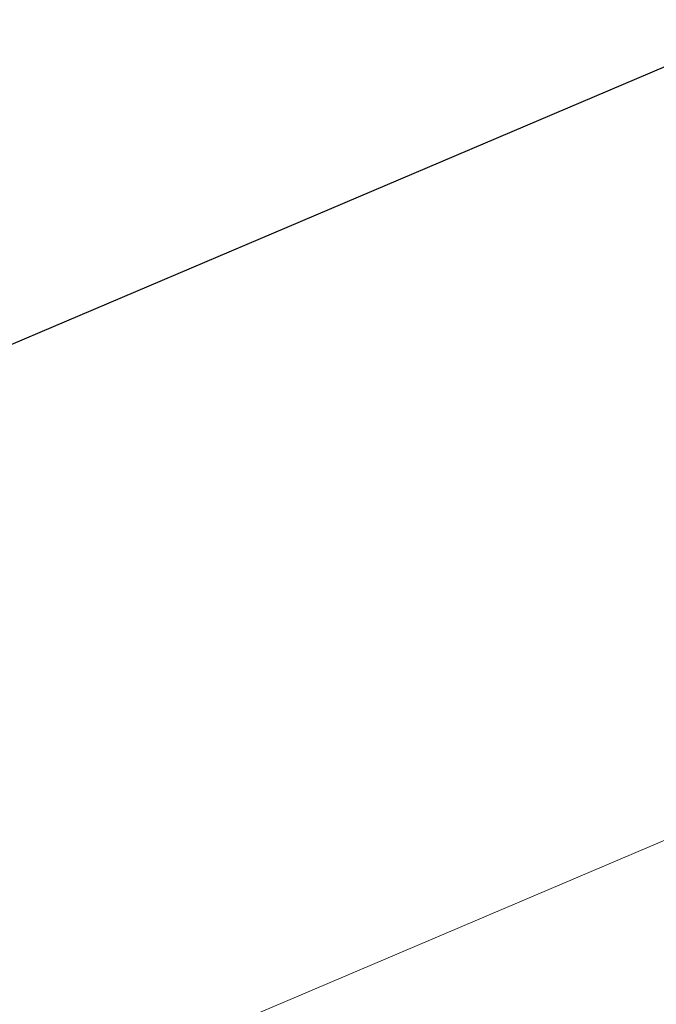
# Model space of a CAD drawing. Extents: x 1620613 to 1693141, y 557269 to 607790.
# Tile 396 of 656: x 1620822.656 to 1620823.641, y 607310.845 to 607312.369. Entities that reach past the tile are written whole.
import ezdxf

# ---------------------------------------------------------------- set-up
doc = ezdxf.new("R2010")
doc.units = 0
doc.header["$LTSCALE"] = 10
doc.header["$MEASUREMENT"] = 0
doc.linetypes.add('DGN Style 2', pattern=[7.346996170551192, 4.408197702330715, -2.938798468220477])
doc.linetypes.add('DGN Style 3', pattern=[10.28579463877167, 7.346996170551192, -2.938798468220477])
for name, color, linetype, lineweight in [('DR_X_Text', 7, 'Continuous', 0), ('DT_X_Contour_Major', 132, 'DGN Style 3', 30), ('DT_X_Contour_Minor', 136, 'DGN Style 3', 0), ('SV_X_Top_of_Bank', 97, 'DGN Style 2', 0)]:
    doc.layers.add(name, color=color, linetype=linetype, lineweight=lineweight)
doc.styles.get("Standard").update_dxf_attribs({"font": 'arial.ttf'})
doc.styles.add('Style-Arial', font='arial.ttf')
doc.dimstyles.get("Standard").update_dxf_attribs({"dimtxt": 0.18, "dimasz": 0.18, "dimexe": 0.18, "dimexo": 0.0625, "dimgap": 0.09, "dimtad": 0, "dimtih": 1, "dimtoh": 1, "dimdec": 4, "dimzin": 0, "dimdsep": 46, "dimtxsty": 'Standard', "dimcen": 0.09, "dimadec": 0, "dimazin": 0, "dimtfac": 1, "dimtdec": 4, "dimtofl": 0, "dimtmove": 0, "dimatfit": 3, "dimfxl": 1, "dimtolj": 1, "dimtzin": 0, "dimarcsym": 0})

# ---------------------------------------------------------------- blocks, each defined once
blk = doc.blocks.new('*U1004')
at = {"layer": 'DT_X_Contour_Major', "elevation": 1.400041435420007, "flags": 128}
blk.add_lwpolyline([(-21.93976150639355, 52.43080084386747), (-24.55939365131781, 50.56623233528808), (-25.07324931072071, 50.20075540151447), (-25.49211679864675, 49.90342538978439), (-25.81599611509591, 49.67424229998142), (-26.04488725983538, 49.51320613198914), (-26.5286127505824, 49.17463891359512), (-26.86069815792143, 48.89643813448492), (-27.49416026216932, 48.31576121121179), (-28.42899906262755, 47.43260814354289), (-29.66521455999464, 46.24697893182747), (-33.36362481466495, 42.68199950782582), (-34.63789799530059, 41.43113654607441), (-35.6869098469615, 40.35228222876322), (-36.51066036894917, 39.44543655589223), (-37.10914956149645, 38.71059952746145), (-39.37648935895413, 35.68271356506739), (-39.14461140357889, 34.72440318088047), (-39.11748551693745, 34.53703988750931), (-39.13548412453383, 34.38565445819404), (-39.19860722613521, 34.270246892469), (-39.30685482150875, 34.19081719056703), (-39.65568106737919, 34.02697513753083), (-39.80547600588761, 33.95399467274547), (-39.99324113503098, 33.85793481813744), (-40.21897645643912, 33.73879557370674), (-40.48268196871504, 33.59657693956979), (-41.23652359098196, 33.18655472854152), (-41.48677899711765, 33.04911515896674), (-41.67216399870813, 32.94431310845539), (-41.79267859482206, 32.87214857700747), (-41.8483227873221, 32.83262156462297), (-41.91021342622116, 32.77073289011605), (-41.93535763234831, 32.74787348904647), (-41.9643722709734, 32.72571179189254), (-41.99725734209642, 32.704247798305), (-42.03401284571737, 32.68348150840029), (-42.13718809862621, 32.62903500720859), (-42.17056614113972, 32.6109156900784), (-42.19331882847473, 32.59739261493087), (-42.20544616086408, 32.58846578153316), (-42.20694813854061, 32.58413519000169), (-42.19678627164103, 32.57871526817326), (-42.24759114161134, 32.55830200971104), (-42.40762715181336, 32.50112717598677), (-42.67689430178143, 32.40719076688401), (-43.05539259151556, 32.27649278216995), (-44.2103628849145, 31.87894938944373), (-44.59880446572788, 31.7446870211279), (-44.89790148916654, 31.64005746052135), (-45.107653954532, 31.5650607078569), (-45.22806186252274, 31.51969676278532), (-45.43002354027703, 31.43823665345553), (-45.49723870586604, 31.41096942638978), (-45.5474129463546, 31.39026282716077), (-45.58054626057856, 31.37611685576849), (-45.59663864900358, 31.36853151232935), (-45.61683045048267, 31.35705143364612), (-45.64332445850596, 31.34364673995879), (-45.70766263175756, 31.31204271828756), (-45.80984497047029, 31.26223936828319), (-45.94987147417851, 31.1942366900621), (-46.37373437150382, 30.98863044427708), (-46.60722330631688, 30.88066116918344), (-46.98979293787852, 30.71095802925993), (-47.52144326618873, 30.47952102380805), (-48.2021742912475, 30.18635015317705), (-50.21623128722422, 29.32224934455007), (-51.00338110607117, 28.98437580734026), (-51.85428781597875, 28.61883080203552), (-52.76895141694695, 28.22561432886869), (-53.7473719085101, 27.80472638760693), (-56.44150240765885, 26.64546325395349), (-57.53962421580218, 26.16893911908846), (-58.81339176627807, 25.60881406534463), (-60.26280505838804, 24.96508809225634), (-61.88786409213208, 24.23776120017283), (-66.45554917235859, 22.18675492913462), (-68.09062899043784, 21.45315311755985), (-69.57010463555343, 20.7906023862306), (-70.89397610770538, 20.1991027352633), (-72.06224340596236, 19.67865416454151), (-74.97015063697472, 18.38552608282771), (-76.15826667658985, 17.85616739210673), (-77.54168437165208, 17.23793738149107), (-79.12040372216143, 16.53083605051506), (-80.89442472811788, 15.73486339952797), (-85.88554961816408, 13.49377457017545), (-87.62136641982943, 12.71386338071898), (-89.0854731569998, 12.05494643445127), (-90.27786982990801, 11.51702373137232), (-91.19855643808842, 11.10009527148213), (-93.29144064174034, 10.1496117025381), (-94.07535680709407, 9.793956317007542), (-94.85744215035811, 9.439852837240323), (-95.6376966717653, 9.08730126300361), (-96.4161203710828, 8.736301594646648), (-98.48947580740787, 7.802371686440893), (-99.23885750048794, 7.464915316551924), (-99.93198600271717, 7.152993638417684), (-100.5688613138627, 6.866606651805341), (-101.1494834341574, 6.605754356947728), (-102.6228048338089, 5.94419449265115), (-103.1514858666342, 5.705517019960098), (-103.6325379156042, 5.485654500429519), (-104.065960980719, 5.284606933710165), (-104.4517550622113, 5.102374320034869), (-105.4170339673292, 4.641507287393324), (-105.7694686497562, 4.47372590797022), (-106.1028135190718, 4.316032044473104), (-106.4170685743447, 4.168425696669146), (-106.7122338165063, 4.030906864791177), (-107.4738880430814, 3.677640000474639), (-107.7785452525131, 3.536887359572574), (-108.1212762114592, 3.379579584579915), (-108.502080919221, 3.205716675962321), (-108.9209593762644, 3.015298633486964), (-110.0887335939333, 2.485443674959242), (-110.4712485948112, 2.312849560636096), (-110.7429629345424, 2.192458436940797), (-110.9038766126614, 2.124270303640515), (-110.9539896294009, 2.108285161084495), (-110.9398901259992, 2.13526210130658), (-110.9489432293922, 2.137609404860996), (-110.9866771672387, 2.124418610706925), (-111.0530919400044, 2.095689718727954), (-111.1481875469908, 2.05142272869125), (-111.4400169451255, 1.912659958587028), (-111.5377982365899, 1.866876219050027), (-111.612270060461, 1.833597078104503), (-111.6634324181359, 1.812822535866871), (-111.6912853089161, 1.804552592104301), (-111.7344803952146, 1.799172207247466), (-111.762095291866, 1.790682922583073), (-111.8125436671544, 1.769250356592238), (-111.885825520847, 1.734874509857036), (-111.9819408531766, 1.687555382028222), (-112.2686930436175, 1.544113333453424), (-112.3985299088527, 1.479032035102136), (-112.5729763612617, 1.391369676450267), (-112.7920324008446, 1.281126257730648), (-113.0556980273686, 1.148301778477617), (-114.3902266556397, 0.4757650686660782), (-114.7635977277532, -0.3447833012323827), (-114.8748791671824, -0.5615521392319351), (-115.048707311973, -0.8601950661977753), (-115.2850821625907, -1.240712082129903), (-115.5840037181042, -1.703103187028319), (-116.4645234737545, -3.045311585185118), (-116.8413496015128, -3.571592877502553), (-117.3114381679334, -4.14378045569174), (-117.8747891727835, -4.761874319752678), (-118.5314026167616, -5.425874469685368), (-120.4067217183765, -7.257749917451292), (-121.1277644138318, -7.920910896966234), (-121.8844031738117, -8.536487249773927), (-122.6766379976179, -9.104478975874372), (-123.5044688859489, -9.624886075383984), (-125.7594793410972, -10.94919217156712), (-126.6775372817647, -11.49014861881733), (-127.7404532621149, -12.11978838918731), (-128.9482272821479, -12.83811148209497), (-130.3008593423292, -13.64511789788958), (-134.101022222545, -15.91537943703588), (-135.3573783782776, -16.66637514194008), (-136.276324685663, -17.21666610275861), (-136.8578611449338, -17.56625231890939), (-137.1019877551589, -17.71513379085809), (-137.5155896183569, -17.98126051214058), (-138.0021783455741, -18.29434967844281), (-139.7976898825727, -19.44964814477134), (-142.9226688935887, -21.46037510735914), (-144.2252609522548, -22.26990701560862), (-145.7893028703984, -23.19045751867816), (-147.6147946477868, -24.22202661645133), (-149.7017362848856, -25.36461430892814), (-155.6155137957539, -28.55953961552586), (-157.5561379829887, -29.60797401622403), (-158.9426774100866, -30.35708323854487), (-159.7751320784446, -30.80686728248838), (-160.0535019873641, -30.95732614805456), (-160.0570420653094, -30.95944955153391), (-160.0854222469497, -30.97484128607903), (-160.1679077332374, -31.01942393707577), (-160.3044985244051, -31.09319750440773), (-161.5113554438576, -31.74477505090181), (-161.6256752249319, -31.79949204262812), (-161.6474569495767, -31.80970840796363), (-161.6638079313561, -31.81690736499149), (-161.6747281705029, -31.82108891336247), (-161.6802176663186, -31.8222530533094), (-161.6876153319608, -31.82133421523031), (-161.9299380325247, -31.95611541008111), (-162.6513578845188, -32.3611481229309), (-163.8518748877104, -33.03643235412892), (-165.5314890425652, -33.98196810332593), (-170.6492563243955, -36.86373212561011), (-172.5723847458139, -37.9128201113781), (-174.5034445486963, -38.89876105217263), (-176.4424357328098, -39.82155494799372), (-178.3893582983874, -40.68120179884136), (-183.5917269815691, -42.88939734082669), (-185.3273554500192, -43.62527062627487), (-186.6324643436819, -44.17674382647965), (-187.5070536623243, -44.54381694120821), (-187.9511234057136, -44.72648997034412), (-188.5612832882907, -44.96775126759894), (-188.7629008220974, -45.04776677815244), (-188.9101335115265, -45.10686733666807), (-189.0029813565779, -45.1450529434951), (-189.0414443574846, -45.16232359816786), (-189.0714992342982, -45.18049207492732), (-189.63210551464, -45.52159093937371), (-190.315957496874, -45.93774475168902), (-191.2688420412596, -46.51763481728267), (-196.3433792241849, -49.60583971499), (-202.8910931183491, -52.39049943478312), (-204.1230099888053, -52.91439581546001), (-205.0125975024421, -53.29265936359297), (-205.5598556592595, -53.52529007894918), (-205.7647844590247, -53.61228796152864), (-205.9841149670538, -53.70441025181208), (-206.304465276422, -53.83896245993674), (-207.5183382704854, -54.3488083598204), (-209.6463221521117, -55.24259532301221), (-210.5580805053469, -55.61734610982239), (-211.697367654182, -56.07125824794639), (-213.0641835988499, -56.60433173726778), (-214.6585283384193, -57.21656657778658), (-219.2134860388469, -58.95474128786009), (-220.7191495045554, -59.52947263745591), (-221.8199216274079, -59.95003565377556), (-222.5158024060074, -60.21643033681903), (-222.806791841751, -60.32865668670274), (-223.0429085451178, -60.42236917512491), (-223.366670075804, -60.54776194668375), (-224.1608671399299, -60.85365589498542), (-225.4254997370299, -61.34005101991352), (-227.1605678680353, -62.00694732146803), (-232.4146635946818, -64.02600569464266), (-234.3447776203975, -64.77087480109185), (-236.194547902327, -65.49118834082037), (-237.9639744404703, -66.18694631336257), (-239.6530572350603, -66.85814871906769), (-244.0501530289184, -68.61528104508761), (-245.5468302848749, -69.21262640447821), (-246.7390402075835, -69.6868132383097), (-247.6267827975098, -70.03784154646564), (-248.2100580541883, -70.26571132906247), (-249.3595022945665, -70.70915271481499), (-249.8617549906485, -70.88904846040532), (-250.5064298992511, -71.09615465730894), (-251.2935270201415, -71.33047130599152), (-252.2230463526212, -71.59199840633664), (-254.8916608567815, -72.32568460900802), (-255.9925903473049, -72.5987218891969), (-257.2939179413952, -72.8675690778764), (-258.7956436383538, -73.13222617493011), (-260.4977674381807, -73.39269318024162), (-265.3039617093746, -74.08168507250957), (-266.1266109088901, -74.56554924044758), (-264.9899128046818, -75.5003978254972), (-261.8938673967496, -76.8862308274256), (-256.8384746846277, -78.72304824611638), (-240.7449643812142, -84.22254058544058), (-235.4237471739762, -86.00029451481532), (-231.5302282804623, -87.20893704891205), (-229.0644077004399, -87.84846818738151), (-228.0262854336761, -87.91888793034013), (-227.1615571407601, -87.34785871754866), (-226.6587336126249, -87.28293034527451), (-225.7988092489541, -87.5164171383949), (-224.581784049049, -88.04831909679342), (-223.0076580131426, -88.87863622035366), (-218.3338541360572, -91.49070210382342), (-216.7270128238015, -92.33611458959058), (-215.4118417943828, -92.91330263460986), (-214.3883410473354, -93.22226623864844), (-213.6565105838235, -93.26300540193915), (-212.0938563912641, -93.0140105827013), (-211.4662516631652, -92.86694058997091), (-210.755428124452, -92.61247672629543), (-209.9613857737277, -92.25061899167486), (-209.0841246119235, -91.78136738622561), (-206.6338030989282, -90.38683794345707), (-205.8058606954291, -89.91874913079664), (-205.159774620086, -89.56037977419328), (-204.6955448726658, -89.31172987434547), (-204.4131714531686, -89.17279943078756), (-203.9026507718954, -88.9486108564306), (-203.5535843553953, -88.8066317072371), (-202.8892756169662, -88.54883569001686), (-201.9097245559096, -88.17522280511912), (-200.6149311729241, -87.68579305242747), (-196.7418257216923, -86.22622455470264), (-195.355017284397, -85.68387052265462), (-194.0994210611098, -85.15148479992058), (-192.9750370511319, -84.62906738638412), (-191.9818652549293, -84.11661828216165), (-189.5083567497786, -82.76337841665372), (-188.5476012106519, -82.26692584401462), (-187.5204659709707, -81.79249802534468), (-186.4269510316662, -81.34009496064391), (-185.2670563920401, -80.90971665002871), (-182.085497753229, -79.79140749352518), (-181.0110235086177, -79.41236451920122), (-180.1737697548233, -79.11396746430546), (-179.5737364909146, -78.89621632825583), (-179.21092371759, -78.759111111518), (-178.5597169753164, -78.50102509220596), (-178.274725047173, -78.3896349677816), (-177.9081543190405, -78.24902910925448), (-177.4600047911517, -78.07920751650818), (-176.9302764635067, -77.88017018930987), (-175.408895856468, -77.31044967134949), (-174.5538751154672, -76.98286888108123), (-173.1298483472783, -76.42741689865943), (-171.1368155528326, -75.64409372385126), (-168.5747767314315, -74.63289935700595), (-160.9839985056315, -71.63255278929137), (-158.4766794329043, -70.64185147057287), (-156.6478058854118, -69.92000744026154), (-155.4973778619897, -69.46702069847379), (-155.0253953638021, -69.28289124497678), (-154.6713694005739, -69.15035575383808), (-154.5121142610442, -69.0797579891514), (-154.2998683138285, -68.96736631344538), (-154.0346315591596, -68.81318072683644), (-153.7164039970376, -68.61720122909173), (-152.7971427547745, -68.0388640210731), (-152.4399201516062, -67.82467224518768), (-152.0576982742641, -67.61584982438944), (-151.6504771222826, -67.41239675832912), (-151.2182566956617, -67.21431304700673), (-150.0323365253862, -66.69324895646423), (-149.3015528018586, -66.38509097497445), (-147.9986417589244, -65.85141509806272), (-146.1236033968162, -65.09222132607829), (-143.6764377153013, -64.10750965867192), (-136.3878261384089, -61.18092135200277), (-133.9313332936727, -60.20287306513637), (-132.028313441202, -59.46366943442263), (-130.6787665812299, -58.96331045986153), (-129.8826927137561, -58.70179614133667), (-128.497793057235, -58.32288416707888), (-128.0267585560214, -58.18077637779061), (-127.6523297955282, -58.03863699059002), (-127.3745067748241, -57.89646600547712), (-127.1932894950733, -57.75426342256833), (-126.5730222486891, -57.09057764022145), (-125.4518074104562, -56.28434362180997), (-125.2397673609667, -56.13298969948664), (-125.0841678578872, -56.02445679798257), (-124.9850089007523, -55.95874491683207), (-124.9422904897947, -55.93585405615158), (-124.9036287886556, -55.93190645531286), (-124.8623317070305, -55.92013990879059), (-124.7674367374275, -55.88780096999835), (-124.6189438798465, -55.83488963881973), (-124.4168531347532, -55.76140591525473), (-123.8064806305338, -55.53801946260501), (-123.6182173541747, -55.46776073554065), (-123.5112069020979, -55.42452439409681), (-123.4854492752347, -55.40831043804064), (-123.5409444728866, -55.41911886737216), (-123.7972687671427, -55.48397119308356), (-123.8427438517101, -55.48782075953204), (-123.786925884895, -55.45073021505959), (-123.6298148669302, -55.37269955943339), (-123.3714107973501, -55.25372879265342), (-122.5472758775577, -54.88188659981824), (-122.2488896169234, -54.74987128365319), (-121.971832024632, -54.6327069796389), (-121.7161031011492, -54.53039368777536), (-121.4817028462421, -54.44293140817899), (-120.8850737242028, -54.22950001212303), (-120.6556228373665, -54.14126993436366), (-120.414742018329, -54.03665324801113), (-120.1624312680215, -53.91564995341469), (-119.8986905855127, -53.77826005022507), (-119.1801421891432, -53.3900381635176), (-118.9409370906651, -53.26113986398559), (-118.7622330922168, -53.16561138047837), (-118.6440301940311, -53.10345271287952), (-118.5863283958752, -53.07466386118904), (-118.5131250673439, -53.04238667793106), (-118.4701447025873, -53.02354976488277), (-118.3961061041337, -52.99124691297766), (-118.2910092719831, -52.94547812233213), (-117.7503630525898, -52.71032952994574), (-117.6174472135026, -52.65230406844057), (-117.522068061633, -52.61016308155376), (-117.4642255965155, -52.58390656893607), (-117.4439198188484, -52.57353453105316), (-117.4398199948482, -52.56705506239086), (-117.3827222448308, -52.54133328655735), (-117.2145038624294, -52.46902756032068), (-116.9351648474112, -52.35013788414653), (-116.5447051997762, -52.18466425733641), (-115.3553186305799, -51.68128931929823), (-114.8990938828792, -51.48572081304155), (-114.4224595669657, -51.27654649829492), (-113.9254156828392, -51.0537663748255), (-113.4079622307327, -50.81738044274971), (-112.0008735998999, -50.16887687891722), (-111.4547230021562, -49.91842484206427), (-110.8715876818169, -49.65344640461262), (-110.2514676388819, -49.37394156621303), (-109.5943628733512, -49.07991032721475), (-107.7927705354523, -48.27645848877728), (-107.090655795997, -47.96398079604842), (-106.3355058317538, -47.62913659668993), (-105.5273206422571, -47.27192589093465), (-104.6661002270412, -46.89234867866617), (-102.2987988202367, -45.85032077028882), (-101.2714422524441, -45.39665554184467), (-99.96484860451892, -44.81718078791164), (-98.37901787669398, -44.11189650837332), (-96.51395006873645, -43.28080270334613), (-91.16811980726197, -40.89680652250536), (-89.26102584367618, -40.0453804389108), (-87.54911664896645, -39.27909932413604), (-86.0323922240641, -38.59796317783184), (-84.71085256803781, -38.00197200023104), (-81.44699317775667, -36.52618881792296), (-80.293932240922, -36.00492454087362), (-79.28264397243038, -35.54796909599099), (-78.41312837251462, -35.1553224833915), (-77.68538544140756, -34.82698470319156), (-75.93376785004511, -34.03716239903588), (-75.10988197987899, -33.6668916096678), (-73.95193756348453, -33.14844596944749), (-72.45993460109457, -32.48182547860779), (-70.63387309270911, -31.66703013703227), (-65.31896434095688, -29.29667609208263), (-63.50355186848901, -28.48642948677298), (-62.04349601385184, -27.83345520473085), (-60.93879677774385, -27.33775324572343), (-60.18945415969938, -26.99932360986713), (-58.66501600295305, -26.30654101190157), (-58.14795203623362, -26.07113343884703), (-57.74008875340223, -25.88449766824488), (-57.44142615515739, -25.74663369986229), (-57.25196424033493, -25.65754153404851), (-56.89233338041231, -25.48499149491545), (-56.73431448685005, -25.40837477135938), (-56.52998095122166, -25.30793713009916), (-56.27933277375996, -25.18367857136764), (-55.98236995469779, -25.03559909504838), (-55.12871624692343, -24.60895926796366), (-54.8021015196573, -24.44762802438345), (-54.46249761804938, -24.28361416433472), (-54.10990454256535, -24.11691768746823), (-53.74432229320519, -23.94753859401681), (-52.75211739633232, -23.49228418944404), (-52.42637755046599, -23.34355442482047), (-52.19331168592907, -23.2388059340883), (-52.05291980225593, -23.17803871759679), (-52.00520189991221, -23.1612527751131), (-52.00151946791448, -23.17513196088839), (-51.98305213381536, -23.17130073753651), (-51.93041195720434, -23.14939767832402), (-51.84359893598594, -23.10942278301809), (-51.7226130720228, -23.05137605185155), (-51.35442030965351, -22.87248898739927), (-51.18149440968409, -22.78856505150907), (-50.93886128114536, -22.67095854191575), (-50.62652092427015, -22.51966945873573), (-50.24447333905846, -22.3346978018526), (-49.13273680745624, -21.79652995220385), (-48.77037147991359, -21.6214448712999), (-48.51707789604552, -21.49981551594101), (-48.37285605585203, -21.43164188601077), (-48.33770595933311, -21.41692398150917), (-48.38940136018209, -21.44895053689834), (-48.3976456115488, -21.45544617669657), (-48.38360681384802, -21.4509131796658), (-48.34728496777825, -21.43535154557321), (-48.28868007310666, -21.40876127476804), (-48.10268962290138, -21.32314903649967), (-48.03213329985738, -21.30118519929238), (-47.95995716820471, -21.29950286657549), (-47.88616122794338, -21.31810203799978), (-47.81074547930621, -21.35698271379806), (-47.45502576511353, -21.58574937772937), (-45.55152152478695, -20.24910547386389), (-45.08505867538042, -19.82915585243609), (-44.50145765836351, -19.14215437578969), (-43.80071847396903, -18.18810104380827), (-42.98284112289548, -16.96699585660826), (-40.64565062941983, -13.35464621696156), (-39.77070517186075, -12.12359074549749), (-38.89876166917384, -11.13968656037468), (-38.02982012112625, -10.40293366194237), (-37.16388052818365, -9.913332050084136), (-34.85871088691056, -8.937262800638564), (-34.08547835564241, -8.609855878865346), (-32.86025377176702, -8.091063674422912), (-32.50081392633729, -7.93886742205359), (-32.09393456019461, -7.67333186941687), (-31.14287634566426, -6.990872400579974), (-29.6476392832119, -5.891489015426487), (-27.60822337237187, -4.375181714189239), (-21.44420914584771, 0.2242029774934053), (-19.34036521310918, 1.7820458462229), (-17.65184408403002, 3.006035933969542), (-16.37864575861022, 3.896173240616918), (-15.52077023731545, 4.452457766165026), (-13.78686591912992, 5.490746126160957), (-13.19183777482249, 5.851244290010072), (-12.70718158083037, 6.154022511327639), (-12.33289733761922, 6.399080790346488), (-12.06898504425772, 6.586419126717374), (-11.51238152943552, 7.009028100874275), (-11.05634449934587, 7.306734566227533), (-10.10568604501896, 7.882897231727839), (-8.660406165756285, 8.737516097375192), (-6.720504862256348, 9.870591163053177), (-0.887939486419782, 13.26339960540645), (1.074877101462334, 14.40601187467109), (2.588902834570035, 15.28924235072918), (3.654137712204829, 15.91309103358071), (4.270581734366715, 16.27755792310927), (5.316044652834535, 16.90362723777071), (5.960527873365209, 17.29922631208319), (7.109880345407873, 18.01647154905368), (8.76410206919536, 19.05536294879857), (10.9231930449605, 20.41590051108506), (22.17697918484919, 27.51558351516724), (22.45916810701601, 27.57716344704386), (22.5727155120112, 27.45159017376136), (22.79241961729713, 27.04847895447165), (23.11828042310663, 26.36782978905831), (23.55029792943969, 25.40964267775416), (25.8140785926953, 20.2905142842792)], dxfattribs=at)
at = {"layer": 'DT_X_Contour_Minor', "transparency": 33554559, "elevation": 1.00004144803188, "flags": 128}
blk.add_lwpolyline([(-19.69856338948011, 52.66703538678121), (-22.97917621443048, 50.33200244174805), (-23.62268697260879, 49.87430905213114), (-24.14724232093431, 49.50195728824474), (-24.55284226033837, 49.21494715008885), (-24.83948679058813, 49.01327863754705), (-25.44526499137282, 48.58928477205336), (-25.8611415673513, 48.24088889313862), (-26.65443764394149, 47.51369665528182), (-27.82515322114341, 46.40770805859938), (-29.37328829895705, 44.92292310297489), (-34.00487450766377, 40.45843474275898), (-35.55615833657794, 38.95139871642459), (-36.73632016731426, 37.77865690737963), (-37.54535999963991, 36.94020931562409), (-37.98327783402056, 36.43605594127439), (-39.16094306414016, 34.86336003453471), (-39.04050473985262, 34.36560984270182), (-39.02641544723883, 34.2682926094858), (-39.03576399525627, 34.18966242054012), (-39.06855038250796, 34.12971927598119), (-39.12477461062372, 34.0884631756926), (-39.30595633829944, 34.00336296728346), (-39.40387001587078, 33.95451880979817), (-39.56172475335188, 33.87181149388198), (-39.77952055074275, 33.75524101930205), (-40.05725740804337, 33.6048073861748), (-41.49322521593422, 32.82376972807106), (-41.86682246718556, 32.51977822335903), (-41.94894109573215, 32.46183777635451), (-42.03518387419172, 32.41829850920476), (-42.12555080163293, 32.3891604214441), (-42.22004187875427, 32.37442351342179), (-42.67062325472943, 32.33925402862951), (-44.52491818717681, 31.70100150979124), (-44.87782919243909, 31.57921938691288), (-45.14186437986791, 31.48740981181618), (-45.31702374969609, 31.42557278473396), (-45.40330730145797, 31.39370830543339), (-45.51489568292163, 31.34869975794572), (-45.55203357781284, 31.33363400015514), (-45.57975597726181, 31.3221931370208), (-45.59806288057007, 31.31437716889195), (-45.60695428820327, 31.31018609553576), (-45.61811071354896, 31.30384309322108), (-45.63274925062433, 31.29643669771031), (-45.6682975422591, 31.2789747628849), (-45.72475558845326, 31.25145728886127), (-45.80212338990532, 31.21388427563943), (-46.03631719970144, 31.10028218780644), (-46.21665420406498, 31.01860475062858), (-46.58201985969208, 30.85877400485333), (-47.13241416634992, 30.62078995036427), (-47.86783712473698, 30.30465258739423), (-50.07566988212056, 29.35741520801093), (-50.93855268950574, 28.98703429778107), (-51.87132654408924, 28.58631960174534), (-52.87399144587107, 28.15527112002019), (-53.94654739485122, 27.69388885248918), (-56.89988465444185, 26.42309109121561), (-58.06257946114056, 25.91916534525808), (-59.33566093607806, 25.36048642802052), (-60.71912907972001, 24.74705433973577), (-62.21298389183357, 24.07886908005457), (-66.34377894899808, 22.22403749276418), (-67.84851839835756, 21.54901817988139), (-69.2646404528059, 20.915083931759), (-70.59214511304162, 20.32223474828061), (-71.83103237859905, 19.77047062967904), (-75.01657522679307, 18.35387973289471), (-76.27740395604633, 17.79226561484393), (-77.67073300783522, 17.16986643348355), (-79.19656238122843, 16.48668218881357), (-80.85489207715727, 15.74271288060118), (-85.45377169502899, 13.67774797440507), (-87.07017853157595, 12.95140588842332), (-88.4702393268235, 12.32110330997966), (-89.65395408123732, 11.78684023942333), (-90.62132279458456, 11.34861667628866), (-92.9125113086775, 10.30807318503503), (-93.7707048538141, 9.91871885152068), (-94.62689410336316, 9.531063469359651), (-95.48107905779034, 9.145107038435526), (-96.33325971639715, 8.76084955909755), (-98.60306907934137, 7.738428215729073), (-99.40987567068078, 7.375095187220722), (-100.1279384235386, 7.051912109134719), (-100.7572573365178, 6.768878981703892), (-101.2978324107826, 6.525995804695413), (-102.6210408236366, 5.93184059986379), (-103.1047424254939, 5.713238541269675), (-103.5634409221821, 5.503048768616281), (-103.9971363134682, 5.301271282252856), (-104.4058285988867, 5.107906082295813), (-105.4623372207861, 4.603481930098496), (-105.8398135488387, 4.423677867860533), (-106.1798610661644, 4.26258379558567), (-106.4824797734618, 4.120199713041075), (-106.747669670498, 3.996525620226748), (-107.4049376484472, 3.691674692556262), (-107.6804949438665, 3.564470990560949), (-108.0142158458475, 3.411498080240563), (-108.406100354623, 3.232755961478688), (-108.8561484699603, 3.028244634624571), (-110.1338282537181, 2.448522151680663), (-110.552566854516, 2.259257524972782), (-110.8505228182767, 2.126255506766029), (-111.0276961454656, 2.049516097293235), (-111.08408683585, 2.029039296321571), (-111.0734184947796, 2.049451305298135), (-111.080268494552, 2.051227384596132), (-111.1088197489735, 2.041246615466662), (-111.1590722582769, 2.01950899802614), (-111.2310260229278, 1.986014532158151), (-111.4518377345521, 1.881020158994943), (-111.5258236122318, 1.846378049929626), (-111.582172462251, 1.821197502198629), (-111.6208842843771, 1.805478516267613), (-111.6419590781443, 1.799221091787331), (-111.6746424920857, 1.795150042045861), (-111.6955372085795, 1.788726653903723), (-111.7337087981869, 1.772509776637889), (-111.7891572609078, 1.746499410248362), (-111.8618825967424, 1.710695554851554), (-112.0788526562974, 1.602160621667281), (-112.1770932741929, 1.55291708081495), (-112.3090875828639, 1.486587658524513), (-112.4748355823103, 1.403172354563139), (-112.6743372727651, 1.302671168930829), (-113.6841037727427, 0.7937985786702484), (-115.0783100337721, -2.270214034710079), (-115.3522554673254, -2.863819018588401), (-115.5765747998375, -3.331485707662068), (-115.7512680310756, -3.67321410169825), (-115.8763351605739, -3.88900420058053), (-116.1436793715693, -4.296526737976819), (-116.3361288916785, -4.53254616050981), (-116.712969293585, -4.934962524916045), (-117.2742005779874, -5.503775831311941), (-118.0198227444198, -6.238986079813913), (-120.2540030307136, -8.421409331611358), (-121.0628229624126, -9.181990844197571), (-121.8136475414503, -9.82691794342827), (-122.5064767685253, -10.35619062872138), (-123.1413106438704, -10.76980890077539), (-124.7568738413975, -11.71858507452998), (-125.4910743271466, -12.1518302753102), (-126.4820033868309, -12.73998374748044), (-127.7296610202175, -13.48304549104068), (-129.2340472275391, -14.38101550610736), (-133.5880485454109, -16.98214657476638), (-135.0237390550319, -17.84016853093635), (-136.0653095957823, -18.46338609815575), (-136.7127601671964, -18.85179927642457), (-136.9660907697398, -19.0054080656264), (-137.1161457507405, -19.10195898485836), (-137.6377050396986, -19.43754950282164), (-141.3087850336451, -21.79965801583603), (-142.3010540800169, -22.41467155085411), (-143.5292477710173, -23.13458965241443), (-144.9933661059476, -23.95941232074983), (-146.6934090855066, -24.88913955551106), (-155.1774338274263, -29.47264397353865), (-158.1466348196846, -30.92030429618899), (-158.713309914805, -31.19579288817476), (-159.1408204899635, -31.40183281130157), (-159.4291665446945, -31.53842406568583), (-159.5783480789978, -31.60556665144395), (-159.7906128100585, -31.69201532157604), (-159.8883121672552, -31.73380688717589), (-160.0222116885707, -31.79434508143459), (-160.1923113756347, -31.87362990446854), (-160.3986112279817, -31.97166135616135), (-160.9970110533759, -32.25807406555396), (-161.2066706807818, -32.35040008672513), (-161.3868496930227, -32.41256861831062), (-161.5375480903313, -32.44457966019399), (-161.6587658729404, -32.44643321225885), (-161.9427058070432, -32.41116603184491), (-162.2622683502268, -32.52707462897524), (-163.0080010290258, -32.90125080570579), (-164.1799038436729, -33.53369456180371), (-165.7779767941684, -34.42440589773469), (-170.6077315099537, -37.14399289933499), (-172.4226320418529, -38.13404136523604), (-174.2450176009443, -39.06449651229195), (-176.0748881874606, -39.93535834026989), (-177.9122438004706, -40.74662684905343), (-182.8218388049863, -42.83055178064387), (-184.4818742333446, -43.53374406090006), (-185.779784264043, -44.08037720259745), (-186.7155688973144, -44.47045120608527), (-187.2892281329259, -44.70396607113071), (-188.3361522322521, -45.11792686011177), (-188.6820914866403, -45.25521901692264), (-188.9347161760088, -45.35662489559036), (-189.0940263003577, -45.42214449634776), (-189.1600218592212, -45.451777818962), (-189.2115905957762, -45.4829516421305), (-189.4617345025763, -45.63511273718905), (-190.1734896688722, -46.0682156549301), (-191.3468560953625, -46.78226039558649), (-201.688822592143, -53.07604850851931), (-205.38679917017, -54.64874049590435), (-205.8096564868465, -54.82854462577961), (-206.0697906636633, -54.93912351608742), (-206.167201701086, -54.98047716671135), (-206.2714584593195, -55.02426665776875), (-208.0122552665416, -55.75542891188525), (-208.5894353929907, -55.98843138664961), (-209.5623374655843, -56.36879869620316), (-210.9309614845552, -56.89653084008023), (-212.695307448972, -57.57162781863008), (-217.9278592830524, -59.56837287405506), (-219.6532586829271, -60.22691584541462), (-220.9050430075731, -60.70498596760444), (-221.6832122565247, -61.00258324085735), (-221.9877664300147, -61.11970766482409), (-222.1684241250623, -61.19140899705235), (-222.5113793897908, -61.32394815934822), (-223.404751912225, -61.66778964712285), (-224.8485416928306, -62.22293346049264), (-226.8427487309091, -62.98937959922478), (-232.8945238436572, -65.31497240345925), (-235.0483319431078, -66.14522009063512), (-236.9709249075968, -66.89176854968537), (-238.6623027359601, -67.5546177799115), (-240.1224654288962, -68.13376778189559), (-243.7079457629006, -69.56656881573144), (-244.9504880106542, -70.0621904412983), (-245.9890045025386, -70.47445454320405), (-246.8234952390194, -70.80336112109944), (-247.453960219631, -71.0489101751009), (-248.8631658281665, -71.59256428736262), (-249.4288484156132, -71.79934764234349), (-250.068991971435, -72.0119571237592), (-250.7835964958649, -72.23039273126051), (-251.57266198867, -72.45465446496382), (-253.7761179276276, -73.0604539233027), (-254.6851475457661, -73.28589885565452), (-255.7596444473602, -73.50788405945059), (-256.9996086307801, -73.72640953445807), (-258.4050400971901, -73.94147528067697), (-262.3734803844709, -74.51037096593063), (-263.0527359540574, -74.90989415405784), (-262.1141724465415, -75.68179195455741), (-259.5577898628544, -76.8260643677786), (-255.3835882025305, -78.34271139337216), (-242.0952916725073, -82.8836029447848), (-237.6840457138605, -84.33988916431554), (-234.4165302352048, -85.3030791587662), (-232.2927452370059, -85.77317292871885), (-231.3126907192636, -85.75017047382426), (-230.2241859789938, -85.03136896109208), (-229.5912405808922, -84.9496382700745), (-228.508782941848, -85.24354733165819), (-226.9768130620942, -85.91309614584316), (-224.995330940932, -86.95828471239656), (-219.112028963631, -90.24630722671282), (-217.1124980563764, -91.31418354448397), (-215.5263818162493, -92.05179561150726), (-214.3536802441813, -92.45914342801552), (-213.5943933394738, -92.53622699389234), (-212.1208478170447, -92.30143083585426), (-211.5290315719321, -92.16274735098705), (-210.858741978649, -91.92279401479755), (-210.1099790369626, -91.58157082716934), (-209.28274274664, -91.13907778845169), (-206.9721481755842, -89.82406988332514), (-206.1693524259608, -89.3729833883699), (-205.4939111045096, -89.0059798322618), (-204.9458242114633, -88.72305921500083), (-204.5250917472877, -88.52422153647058), (-203.5729444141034, -88.10609831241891), (-203.0896583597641, -87.90451251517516), (-202.3539106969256, -87.61334754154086), (-201.3657014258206, -87.2326033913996), (-200.1250305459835, -86.76228006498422), (-196.4799593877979, -85.38864562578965), (-195.1748011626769, -84.87822341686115), (-193.9931298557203, -84.3771826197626), (-192.9349454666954, -83.88552323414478), (-192.0002479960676, -83.40324526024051), (-189.6723706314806, -82.12967921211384), (-188.7681808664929, -81.66245595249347), (-187.8015195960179, -81.21596070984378), (-186.7723868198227, -80.79019348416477), (-185.6807825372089, -80.38515427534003), (-182.6865424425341, -79.33268707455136), (-181.6753293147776, -78.97596076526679), (-180.8873700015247, -78.69513223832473), (-180.3226645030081, -78.49020149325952), (-179.9812128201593, -78.36116853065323), (-179.3683467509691, -78.11827767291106), (-179.0742228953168, -78.00374266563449), (-178.6515008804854, -77.84230578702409), (-178.1001807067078, -77.63396703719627), (-177.4202623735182, -77.37872641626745), (-175.4356826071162, -76.63554893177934), (-174.4497595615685, -76.25938664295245), (-172.9804252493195, -75.68828288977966), (-171.0276796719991, -74.92223767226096), (-168.5915228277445, -73.96125099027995), (-161.4505562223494, -71.13869788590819), (-159.0869534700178, -70.20488320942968), (-157.3518701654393, -69.52035400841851), (-156.2453063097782, -69.08511028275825), (-155.7672619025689, -68.89915203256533), (-155.3305027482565, -68.73564399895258), (-155.1340308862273, -68.64854807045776), (-154.8721846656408, -68.50989130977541), (-154.5449640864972, -68.31967371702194), (-154.1523691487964, -68.07789529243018), (-153.0182835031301, -67.36440505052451), (-152.5775806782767, -67.10015827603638), (-152.1060364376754, -66.84253563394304), (-151.6036507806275, -66.5915371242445), (-151.0704237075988, -66.34716274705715), (-149.6073629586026, -65.7043299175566), (-148.8065406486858, -65.3646077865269), (-147.5013692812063, -64.82756601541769), (-145.6918488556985, -64.09320460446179), (-143.3779793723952, -63.16152355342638), (-136.5351953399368, -60.41394789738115), (-134.2126801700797, -59.4912702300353), (-132.377222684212, -58.78391897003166), (-131.0288228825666, -58.29189411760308), (-130.1674807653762, -58.01519567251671), (-128.5199786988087, -57.56443502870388), (-127.9697858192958, -57.40625049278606), (-127.5548337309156, -57.26976736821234), (-127.275122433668, -57.15498565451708), (-127.1306519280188, -57.06190535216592), (-126.7720180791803, -56.67816723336), (-126.1237401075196, -56.21200879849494), (-125.9842667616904, -56.12277422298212), (-125.843680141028, -56.05485268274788), (-125.7019802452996, -56.00824417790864), (-125.5591670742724, -55.98294870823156), (-125.1768475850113, -55.94391150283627), (-125.0332902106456, -55.9244748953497), (-124.8893577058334, -55.89544297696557), (-124.7450500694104, -55.85681574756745), (-124.6003673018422, -55.80859320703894), (-124.2140464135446, -55.66720601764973), (-124.0948896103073, -55.62273741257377), (-124.0271598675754, -55.59537198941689), (-124.0108571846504, -55.58510974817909), (-124.0459815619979, -55.59195068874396), (-124.2082159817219, -55.63299743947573), (-124.2072954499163, -55.62203224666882), (-124.0828580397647, -55.5583516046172), (-123.8349037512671, -55.44195551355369), (-123.4634325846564, -55.27284397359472), (-122.3081536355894, -54.75159260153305), (-121.9045513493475, -54.57178320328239), (-121.5602037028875, -54.42329353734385), (-121.2751106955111, -54.30612360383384), (-121.0492723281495, -54.22027340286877), (-120.5260428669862, -54.03309917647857), (-120.3248199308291, -53.95572350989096), (-120.1135732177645, -53.86397717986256), (-119.8923027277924, -53.75786018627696), (-119.6610084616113, -53.63737252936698), (-119.0308587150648, -53.29691122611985), (-118.8210815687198, -53.18387050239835), (-118.6643624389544, -53.10009430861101), (-118.5607013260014, -53.04558264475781), (-118.5100982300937, -53.02033551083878), (-118.445900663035, -52.99202919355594), (-118.4082079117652, -52.9755096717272), (-118.3432778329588, -52.94718084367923), (-118.2511104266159, -52.90704270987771), (-117.7769766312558, -52.70082302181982), (-117.6604126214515, -52.64993608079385), (-117.5767673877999, -52.61297944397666), (-117.5260409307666, -52.58995311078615), (-117.5082332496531, -52.58085708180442), (-117.5046378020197, -52.57517474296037), (-117.4425207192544, -52.54752018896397), (-117.2588660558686, -52.46881828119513), (-116.9536738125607, -52.33906901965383), (-116.5269439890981, -52.15827240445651), (-115.2269476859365, -51.60808495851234), (-114.7389264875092, -51.39922886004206), (-114.2498601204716, -51.18530114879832), (-113.759748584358, -50.96630182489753), (-113.2685918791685, -50.74223088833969), (-111.95744710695, -50.13794624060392), (-111.4485363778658, -49.90457154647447), (-110.9051627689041, -49.65766094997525), (-110.327326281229, -49.39721445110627), (-109.7150269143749, -49.12323204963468), (-108.0362780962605, -48.37456444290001), (-107.3639307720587, -48.07542310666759), (-106.6059504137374, -47.73949980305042), (-105.7623370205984, -47.3667945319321), (-104.833090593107, -46.95730729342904), (-102.2409227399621, -45.8162987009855), (-101.1565342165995, -45.33762621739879), (-99.84749453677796, -44.75736521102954), (-98.31380370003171, -44.07551568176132), (-96.55546170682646, -43.29207762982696), (-91.56701484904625, -41.06745812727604), (-89.76278223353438, -40.26181413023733), (-88.09141953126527, -39.51334676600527), (-86.5529267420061, -38.82205603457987), (-85.14730386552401, -38.18794193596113), (-81.57613607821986, -36.57320651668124), (-80.31450878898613, -36.00286264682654), (-79.20800276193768, -35.5028826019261), (-78.25661799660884, -35.07326638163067), (-77.46035449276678, -34.7140139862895), (-75.54381349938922, -33.84982603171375), (-74.6826008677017, -33.4626414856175), (-73.53636871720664, -32.9492288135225), (-72.10511704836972, -32.3095880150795), (-70.38884586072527, -31.54371909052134), (-65.43209666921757, -29.33309779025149), (-63.72753570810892, -28.57223248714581), (-62.33141471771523, -27.94760255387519), (-61.24373369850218, -27.45920798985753), (-60.4644926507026, -27.1070487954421), (-58.797769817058, -26.34960476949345), (-58.23244526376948, -26.09222523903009), (-57.78651372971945, -25.88816966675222), (-57.45997521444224, -25.73743805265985), (-57.25282971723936, -25.64003039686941), (-56.85963241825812, -25.45137525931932), (-56.69481242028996, -25.37157956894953), (-56.49525040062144, -25.27368385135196), (-56.26094635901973, -25.15768810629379), (-55.99190029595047, -25.02359233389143), (-55.22812143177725, -24.64187023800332), (-54.92668235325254, -24.49329798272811), (-54.59519926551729, -24.3338727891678), (-54.23367216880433, -24.16359465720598), (-53.84210106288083, -23.98246358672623), (-52.75785276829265, -23.48497681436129), (-52.40194051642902, -23.32227899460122), (-52.14738998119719, -23.20730061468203), (-51.99420116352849, -23.14004167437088), (-51.94237406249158, -23.12050217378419), (-51.93931741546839, -23.13202275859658), (-51.92398838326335, -23.12884260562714), (-51.8802937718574, -23.11066170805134), (-51.8082335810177, -23.07748006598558), (-51.70780781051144, -23.02929767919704), (-51.40218498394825, -22.88081032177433), (-51.2431828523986, -22.80366298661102), (-50.99539357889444, -22.68358649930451), (-50.65881716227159, -22.5205808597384), (-48.98076792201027, -21.70824775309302), (-48.57046440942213, -21.50972802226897), (-48.27906813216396, -21.36896756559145), (-48.10657908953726, -21.28596638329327), (-48.0529972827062, -21.26072447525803), (-48.06865544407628, -21.27042508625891), (-48.07115256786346, -21.27239256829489), (-48.06690031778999, -21.27101955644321), (-48.05589869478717, -21.26630605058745), (-48.03814769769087, -21.25825205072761), (-47.9818125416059, -21.2323207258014), (-47.96044154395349, -21.22566803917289), (-47.93857991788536, -21.22515847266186), (-47.91622766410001, -21.23079202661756), (-47.89338478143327, -21.24256870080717), (-47.78563986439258, -21.31186046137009), (-47.20908225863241, -20.90700073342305), (-46.97236126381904, -20.63230061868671), (-46.50929439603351, -19.98171158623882), (-45.81988165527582, -18.95523363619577), (-44.90412304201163, -17.55286676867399), (-42.16030557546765, -13.31203656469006), (-41.1331361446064, -11.86680070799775), (-40.10949095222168, -10.71171579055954), (-39.08936999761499, -9.846781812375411), (-38.07277328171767, -9.271998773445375), (-33.76517537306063, -7.448048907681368), (-33.0203968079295, -7.132690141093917), (-32.59842122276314, -6.954014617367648), (-32.18856481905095, -6.692880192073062), (-31.27547729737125, -6.043483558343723), (-29.85915865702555, -5.005824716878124), (-27.93960889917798, -3.579903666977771), (-22.1498347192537, 0.740235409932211), (-20.14911241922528, 2.218233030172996), (-18.4892761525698, 3.412121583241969), (-17.17032592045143, 4.321901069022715), (-16.19226172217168, 4.947571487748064), (-14.03860523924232, 6.237213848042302), (-13.30746693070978, 6.678956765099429), (-12.7292943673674, 7.036953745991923), (-12.30408755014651, 7.311204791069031), (-12.03184647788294, 7.501709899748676), (-11.50982461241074, 7.898062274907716), (-11.08212105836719, 8.177272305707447), (-10.19052679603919, 8.71763811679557), (-8.835041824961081, 9.519159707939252), (-7.015666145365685, 10.5818370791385), (-1.545476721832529, 13.76385110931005), (0.3151866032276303, 14.84732790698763), (1.794534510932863, 15.71124777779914), (2.892567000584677, 16.35561072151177), (3.609284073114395, 16.78041673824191), (5.012109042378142, 17.62049021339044), (5.76226761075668, 18.07900135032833), (6.960624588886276, 18.82447965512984), (8.607179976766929, 19.85692512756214), (10.70193377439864, 21.17633776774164), (16.88554178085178, 25.07739436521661), (18.93543929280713, 26.37318279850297), (20.44742582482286, 27.33475565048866), (21.42150137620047, 27.96211292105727), (21.85766594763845, 28.25525461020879), (22.30355683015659, 28.59134500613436), (22.50757434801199, 28.57112496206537), (22.78520873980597, 28.25839703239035), (23.13646000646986, 27.65316121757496), (23.56132814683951, 26.75541751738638), (25.71581884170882, 21.88342851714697)], dxfattribs=at)
blk = doc.blocks.new('TerminatorOpen_0.5')
at = {"color": 0, "linetype": 'ByBlock', "lineweight": -2}
for q in [(-1, 0.25), (-1, 0), (-1, -0.25)]:
    blk.add_line((0, 0), q, dxfattribs=at)

msp = doc.modelspace()

# ---------------------------------------------------------------- linework, layer by layer
at = {"layer": 'SV_X_Top_of_Bank', "extrusion": (0.007114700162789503, -0.05176716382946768, 0.9986338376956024), "elevation": -18855.21206843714, "flags": 128}
msp.add_lwpolyline([(1688341.399474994, 380495.2335694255), (1688359.531308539, 380495.7043637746), (1688370.463455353, 380498.0725351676), (1688395.572580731, 380506.740670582), (1688420.940108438, 380511.7574321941), (1688444.138128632, 380518.355338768), (1688467.22231404, 380528.7305743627), (1688491.262317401, 380540.2151339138), (1688508.535586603, 380545.2887184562), (1688513.5223003, 380548.4010002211), (1688516.051220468, 380548.1495454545), (1688520.39603739, 380549.3039635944), (1688525.368929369, 380551.0706712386)], dxfattribs=at)
at = {"layer": 'SV_X_Top_of_Bank', "extrusion": (0.04489057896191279, -0.1067836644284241, 0.9932683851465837), "elevation": 8952.639644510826, "flags": 128}
msp.add_lwpolyline([(1729619.200279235, -67683.47041249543), (1729610.048117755, -67689.2494116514), (1729593.286163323, -67692.1110974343), (1729566.643396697, -67690.50938442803), (1729551.852254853, -67691.88192179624), (1729536.554039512, -67691.83763185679), (1729515.835796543, -67695.68964613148), (1729501.149706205, -67697.72199223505), (1729469.279658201, -67698.3224800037)], dxfattribs=at)
at = {"layer": 'SV_X_Top_of_Bank', "extrusion": (0.168901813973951, -0.4467975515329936, 0.8785465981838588), "elevation": 3356.978483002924, "flags": 128}
msp.add_lwpolyline([(1730947.770607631, -3965.265990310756), (1730946.805849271, -3964.96904812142), (1730946.663359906, -3964.804005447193), (1730941.67030618, -3965.055207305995), (1730939.350192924, -3965.361981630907), (1730937.749893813, -3967.172645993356), (1730926.574366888, -3968.532772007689), (1730874.446998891, -3968.466137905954), (1730864.586120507, -3969.339779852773), (1730855.732144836, -3969.748913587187), (1730845.815665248, -3968.420788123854), (1730844.088985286, -3969.592587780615), (1730838.536446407, -3969.077424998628), (1730833.231231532, -3969.713117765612)], dxfattribs=at)

# ---------------------------------------------------------------- block references
at = {"layer": 'DT_X_Contour_Minor', "transparency": 33554559}
msp.add_blockref('*U1004', (1621028.060791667, 607365.3311666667, 1050.599958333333), dxfattribs=at)

# ---------------------------------------------------------------- leaders
at = {"layer": 'DR_X_Text', "annotation_type": 0, "has_hookline": 1, "hookline_direction": 1}
msp.add_leader([(1620881.245000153, 607312.333310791, 1046.267599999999), (1620804.679557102, 607276.0227453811, 1046.267599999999), (1620803.279557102, 607276.0227453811, 1046.267599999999)], dimstyle='Standard', override={"dimscale": 10, "dimtxt": 0.14, "dimasz": 0.14, "dimgap": 0.07000000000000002, "dimtad": 0, "dimtxsty": 'Style-Arial', "dimldrblk": 'TerminatorOpen_0.5'}, dxfattribs=at)

doc.saveas('drawing.dxf')
